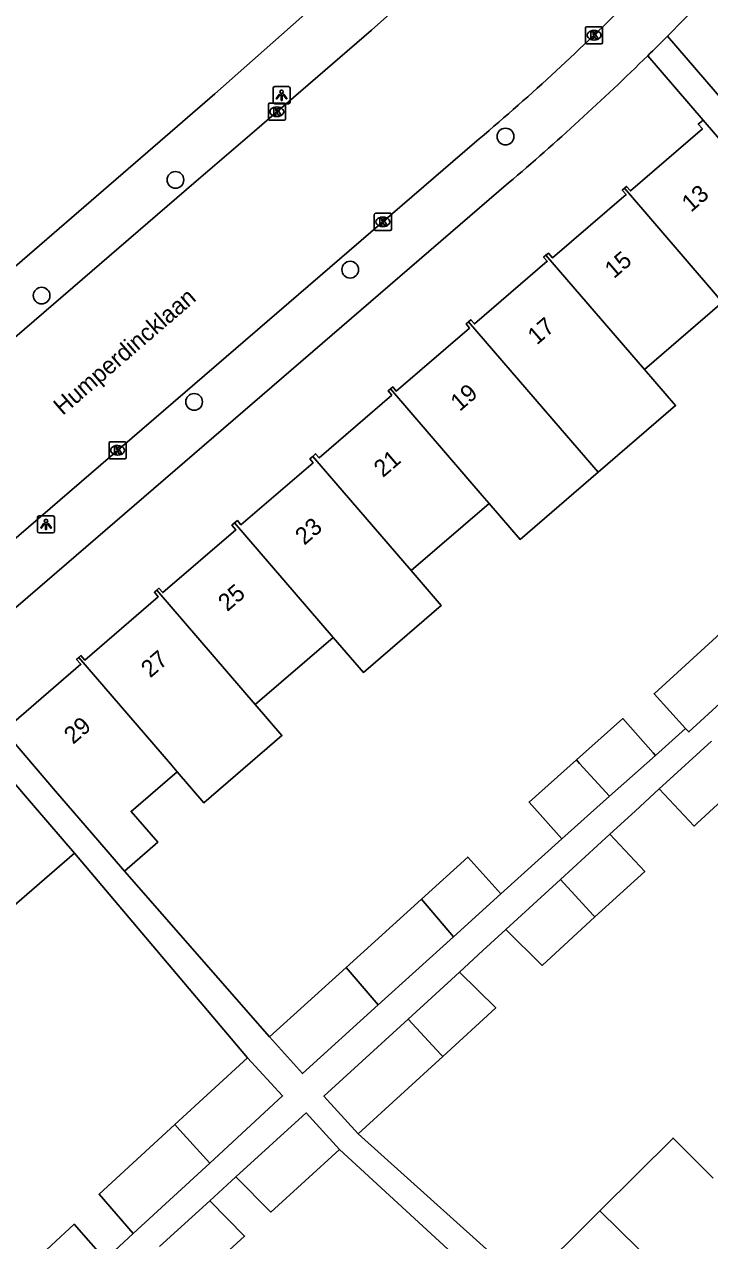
# Model space of a CAD drawing. Extents: x 159222 to 160346, y 381249 to 382166.
# Drawn here: x 160039.1 to 160079.2, y 381881.1 to 381952.3 of the extents above; entities that cross this region are included whole.
import ezdxf

# ---------------------------------------------------------------- set-up
doc = ezdxf.new("R2010")
doc.units = 0
for name, color, linetype in [('IMGEO_Boom', 7, 'Continuous'), ('IMGEO_Kolk', 7, 'Continuous'), ('IMGEO_Lichtpunt', 7, 'Continuous'), ('IMGEO_Openbare_ruimte_label', 7, 'Continuous'), ('IMGEO_Pand', 7, 'Continuous'), ('IMGEO_Pand_nummerreeks', 7, 'Continuous'), ('IMGEO_Rijbaan_lokaal_open', 7, 'Continuous'), ('IMGEO_Voetpad_open', 7, 'Continuous')]:
    doc.layers.add(name, color=color, linetype=linetype)

msp = doc.modelspace()

# ---------------------------------------------------------------- linework, layer by layer
at = {"layer": 'IMGEO_Boom'}
for centre in [(160067.255, 381945.714), (160047.949, 381943.176), (160058.173, 381937.927), (160040.122, 381936.409), (160049.04, 381930.191)]:
    msp.add_circle(centre, 0.489, dxfattribs=at)
at = {"layer": 'IMGEO_Kolk'}
for p, q in [((160071.934, 381951.212), (160071.934, 381952.064)), ((160072.009, 381952.138), (160072.861, 381952.138)), ((160072.935, 381952.064), (160072.935, 381951.212)), ((160072.445, 381951.358), (160072.42, 381951.358)), ((160072.422, 381951.918), (160072.447, 381951.918)), ((160072.861, 381951.138), (160072.009, 381951.138)), ((160053.385, 381946.738), (160053.385, 381947.59)), ((160053.46, 381947.664), (160054.312, 381947.664)), ((160053.873, 381947.444), (160053.898, 381947.444)), ((160054.386, 381947.59), (160054.386, 381946.738)), ((160054.312, 381946.664), (160053.46, 381946.664)), ((160053.896, 381946.884), (160053.871, 381946.884)), ((160059.58, 381940.296), (160059.58, 381941.148)), ((160059.655, 381941.222), (160060.507, 381941.222)), ((160060.068, 381941.002), (160060.093, 381941.002)), ((160060.581, 381941.148), (160060.581, 381940.296)), ((160060.507, 381940.222), (160059.655, 381940.222)), ((160060.091, 381940.442), (160060.066, 381940.442)), ((160044.065, 381926.936), (160044.065, 381927.788)), ((160044.14, 381927.862), (160044.992, 381927.862)), ((160045.066, 381927.788), (160045.066, 381926.936)), ((160044.576, 381927.082), (160044.551, 381927.082)), ((160044.553, 381927.642), (160044.578, 381927.642)), ((160044.992, 381926.862), (160044.14, 381926.862))]:
    msp.add_line(p, q, dxfattribs=at)
for points in [[(160071.934, 381951.212), (160071.934, 381952.064)], [(160072.009, 381952.138), (160072.861, 381952.138)], [(160072.935, 381952.064), (160072.935, 381951.212)], [(160072.255, 381951.838), (160072.378, 381951.838), (160072.378, 381951.687), (160072.508, 381951.838), (160072.672, 381951.838), (160072.526, 381951.687), (160072.679, 381951.438), (160072.527, 381951.438), (160072.442, 381951.602), (160072.378, 381951.535), (160072.378, 381951.438), (160072.255, 381951.438), (160072.255, 381951.838)], [(160072.861, 381951.138), (160072.009, 381951.138)], [(160053.385, 381946.738), (160053.385, 381947.59)], [(160053.46, 381947.664), (160054.312, 381947.664)], [(160053.706, 381947.364), (160053.829, 381947.364), (160053.829, 381947.213), (160053.959, 381947.364), (160054.123, 381947.364), (160053.977, 381947.213), (160054.13, 381946.964), (160053.978, 381946.964), (160053.893, 381947.128), (160053.829, 381947.061), (160053.829, 381946.964), (160053.706, 381946.964), (160053.706, 381947.364)], [(160054.386, 381947.59), (160054.386, 381946.738)], [(160054.312, 381946.664), (160053.46, 381946.664)], [(160059.58, 381940.296), (160059.58, 381941.148)], [(160059.655, 381941.222), (160060.507, 381941.222)], [(160059.901, 381940.922), (160060.024, 381940.922), (160060.024, 381940.771), (160060.154, 381940.922), (160060.318, 381940.922), (160060.172, 381940.771), (160060.325, 381940.522), (160060.173, 381940.522), (160060.088, 381940.686), (160060.024, 381940.619), (160060.024, 381940.522), (160059.901, 381940.522), (160059.901, 381940.922)], [(160060.581, 381941.148), (160060.581, 381940.296)], [(160060.507, 381940.222), (160059.655, 381940.222)], [(160044.065, 381926.936), (160044.065, 381927.788)], [(160044.14, 381927.862), (160044.992, 381927.862)], [(160045.066, 381927.788), (160045.066, 381926.936)], [(160044.386, 381927.562), (160044.509, 381927.562), (160044.509, 381927.411), (160044.639, 381927.562), (160044.803, 381927.562), (160044.657, 381927.411), (160044.81, 381927.162), (160044.658, 381927.162), (160044.573, 381927.326), (160044.509, 381927.259), (160044.509, 381927.162), (160044.386, 381927.162), (160044.386, 381927.562)], [(160044.992, 381926.862), (160044.14, 381926.862)]]:
    msp.add_lwpolyline(points, dxfattribs=at)
for centre, start, end in [((160072.011, 381952.062), 91.55205, 178.44795), ((160072.011, 381952.062), 91.55205, 178.44795), ((160072.859, 381952.062), 1.55205, 88.44795), ((160072.859, 381952.062), 1.55205, 88.44795), ((160072.011, 381951.214), 181.55205, 268.44795), ((160072.011, 381951.214), 181.55205, 268.44795), ((160072.859, 381951.214), 271.55205, 358.44795), ((160072.859, 381951.214), 271.55205, 358.44795), ((160053.462, 381947.588), 91.55205, 178.44795), ((160053.462, 381947.588), 91.55205, 178.44795), ((160054.31, 381947.588), 1.55205, 88.44795), ((160054.31, 381947.588), 1.55205, 88.44795), ((160053.462, 381946.74), 181.55205, 268.44795), ((160053.462, 381946.74), 181.55205, 268.44795), ((160054.31, 381946.74), 271.55205, 358.44795), ((160054.31, 381946.74), 271.55205, 358.44795), ((160059.657, 381941.146), 91.55205, 178.44795), ((160059.657, 381941.146), 91.55205, 178.44795), ((160060.505, 381941.146), 1.55205, 88.44795), ((160060.505, 381941.146), 1.55205, 88.44795), ((160059.657, 381940.298), 181.55205, 268.44795), ((160059.657, 381940.298), 181.55205, 268.44795), ((160060.505, 381940.298), 271.55205, 358.44795), ((160060.505, 381940.298), 271.55205, 358.44795), ((160044.142, 381927.786), 91.55205, 178.44795), ((160044.142, 381927.786), 91.55205, 178.44795), ((160044.99, 381927.786), 1.55205, 88.44795), ((160044.99, 381927.786), 1.55205, 88.44795), ((160044.142, 381926.938), 181.55205, 268.44795), ((160044.142, 381926.938), 181.55205, 268.44795), ((160044.99, 381926.938), 271.55205, 358.44795), ((160044.99, 381926.938), 271.55205, 358.44795)]:
    msp.add_arc(centre, 0.0765, start, end, dxfattribs=at)
for centre, major_axis, ratio, start_param, end_param in [((160072.421, 381951.638), (-0.387, 0.002), 0.722429, 4.712389, 7.853982), ((160072.446, 381951.638), (-0.39, 0.002), 0.717154, 1.570796, 4.712389), ((160053.872, 381947.164), (-0.387, 0.002), 0.722429, 4.712389, 7.853982), ((160053.897, 381947.164), (-0.39, 0.002), 0.717154, 1.570796, 4.712389), ((160060.067, 381940.722), (-0.387, 0.002), 0.722429, 4.712389, 7.853982), ((160060.092, 381940.722), (-0.39, 0.002), 0.717154, 1.570796, 4.712389), ((160044.552, 381927.362), (-0.387, 0.002), 0.722429, 4.712389, 7.853982), ((160044.577, 381927.362), (-0.39, 0.002), 0.717154, 1.570796, 4.712389)]:
    msp.add_ellipse(centre, major_axis=major_axis, ratio=ratio, start_param=start_param, end_param=end_param, dxfattribs=at)
at = {"layer": 'IMGEO_Lichtpunt'}
for p, q in [((160053.66, 381948.537), (160053.66, 381947.73)), ((160053.66, 381948.537), (160053.66, 381947.73)), ((160054.562, 381948.632), (160053.754, 381948.632)), ((160054.562, 381948.632), (160053.754, 381948.632)), ((160054.656, 381947.73), (160054.656, 381948.537)), ((160054.656, 381947.73), (160054.656, 381948.537)), ((160053.754, 381947.636), (160054.562, 381947.636)), ((160053.754, 381947.636), (160054.562, 381947.636)), ((160040.781, 381923.525), (160039.973, 381923.525)), ((160040.781, 381923.525), (160039.973, 381923.525)), ((160039.879, 381923.43), (160039.879, 381922.623)), ((160039.879, 381923.43), (160039.879, 381922.623)), ((160040.875, 381922.623), (160040.875, 381923.43)), ((160040.875, 381922.623), (160040.875, 381923.43)), ((160039.973, 381922.529), (160040.781, 381922.529)), ((160039.973, 381922.529), (160040.781, 381922.529))]:
    msp.add_line(p, q, dxfattribs=at)
for points in [[(160054.034, 381948.201), (160054.073, 381948.173), (160053.885, 381947.911), (160053.847, 381947.938), (160054.034, 381948.201)], [(160054.136, 381948.153), (160054.183, 381948.153), (160054.183, 381947.831), (160054.136, 381947.831), (160054.136, 381948.153)], [(160054.246, 381948.173), (160054.284, 381948.2), (160054.471, 381947.938), (160054.432, 381947.91), (160054.246, 381948.173)], [(160040.253, 381923.094), (160040.292, 381923.066), (160040.104, 381922.804), (160040.066, 381922.831), (160040.253, 381923.094)], [(160040.355, 381923.046), (160040.402, 381923.046), (160040.402, 381922.724), (160040.355, 381922.724), (160040.355, 381923.046)], [(160040.465, 381923.066), (160040.503, 381923.093), (160040.69, 381922.831), (160040.651, 381922.803), (160040.465, 381923.066)]]:
    msp.add_lwpolyline(points, dxfattribs=at)
for centre in [(160054.159, 381948.335), (160040.378, 381923.228)]:
    msp.add_circle(centre, 0.0994, dxfattribs=at)
for centre, start, end in [((160053.754, 381948.537), 90, 180), ((160053.754, 381948.537), 90, 180), ((160054.562, 381948.537), 0, 90), ((160054.562, 381948.537), 0, 90), ((160053.754, 381947.73), 180, 270), ((160053.754, 381947.73), 180, 270), ((160054.562, 381947.73), 270, 0), ((160054.562, 381947.73), 270, 360), ((160039.973, 381923.43), 90, 180), ((160039.973, 381923.43), 90, 180), ((160040.781, 381923.43), 0, 90), ((160040.781, 381923.43), 0, 90), ((160039.973, 381922.623), 180, 270), ((160039.973, 381922.623), 180, 270), ((160040.781, 381922.623), 270, 0), ((160040.781, 381922.623), 270, 360)]:
    msp.add_arc(centre, 0.0946, start, end, dxfattribs=at)
at = {"layer": 'IMGEO_Pand'}
for points in [[(160074.212, 381942.685), (160074.341, 381942.796), (160074.567, 381942.534), (160078.776, 381946.156), (160078.533, 381946.438), (160078.813, 381946.68)], [(160078.813, 381946.68), (160082.075, 381942.891), (160084.57, 381939.992), (160086.272, 381938.014)], [(160069.622, 381938.775), (160069.762, 381938.896), (160070.006, 381938.612), (160074.31, 381942.317), (160074.086, 381942.577), (160074.212, 381942.685)], [(160074.212, 381942.685), (160079.546, 381936.497), (160079.936, 381936.003)], [(160065.093, 381934.871), (160065.235, 381934.993), (160065.44, 381934.755), (160069.693, 381938.415), (160069.484, 381938.657), (160069.622, 381938.775)], [(160075.386, 381932.088), (160069.622, 381938.775)], [(160079.936, 381936.003), (160075.386, 381932.088)], [(160060.522, 381930.952), (160060.657, 381931.068), (160060.868, 381930.823), (160065.155, 381934.513), (160064.952, 381934.749), (160065.093, 381934.871)], [(160065.093, 381934.871), (160070.45, 381928.656), (160072.667, 381926.079)], [(160075.386, 381932.088), (160077.2, 381929.98), (160072.667, 381926.079)], [(160055.977, 381927.005), (160056.151, 381927.155), (160056.35, 381926.924), (160060.604, 381930.586), (160060.388, 381930.837), (160060.522, 381930.952)], [(160066.291, 381924.259), (160065.89, 381924.725), (160060.522, 381930.952)], [(160051.41, 381923.112), (160051.57, 381923.25), (160051.783, 381923.003), (160055.997, 381926.63), (160055.803, 381926.855), (160055.977, 381927.005)], [(160055.977, 381927.005), (160061.729, 381920.333)], [(160072.667, 381926.079), (160068.104, 381922.152), (160066.291, 381924.259)], [(160066.291, 381924.259), (160061.729, 381920.333)], [(160046.852, 381919.175), (160046.986, 381919.29), (160047.206, 381919.035), (160051.475, 381922.709), (160051.248, 381922.973), (160051.41, 381923.112)], [(160057.181, 381916.418), (160051.41, 381923.112)], [(160061.729, 381920.333), (160063.494, 381918.286), (160058.946, 381914.371), (160057.181, 381916.418)], [(160042.296, 381915.242), (160042.424, 381915.352), (160042.645, 381915.095), (160046.948, 381918.798), (160046.721, 381919.062), (160046.852, 381919.175)], [(160052.615, 381912.488), (160046.852, 381919.175)], [(160057.181, 381916.418), (160052.615, 381912.488)], [(160077.792, 381911.092), (160075.943, 381913.117), (160080.278, 381917.066)], [(160037.679, 381911.22), (160037.972, 381911.472), (160038.196, 381911.212), (160042.416, 381914.844), (160042.168, 381915.132), (160042.296, 381915.242)], [(160048.053, 381908.562), (160047.664, 381909.015), (160042.296, 381915.242)], [(160082.305, 381914.845), (160077.981, 381910.885), (160077.792, 381911.092)], [(160052.615, 381912.488), (160054.174, 381910.677), (160049.612, 381906.75), (160048.053, 381908.562)], [(160071.407, 381909.255), (160074.115, 381911.666), (160075.89, 381909.673), (160076.027, 381909.519)], [(160044.967, 381902.752), (160043.408, 381904.564), (160040.94, 381907.431), (160037.679, 381911.22)], [(160036.511, 381910.234), (160039.773, 381906.445), (160042.051, 381903.798)], [(160076.25, 381907.558), (160076.437, 381907.729), (160079.3, 381910.354)], [(160076.027, 381909.519), (160073.341, 381907.127)], [(160048.053, 381908.562), (160045.358, 381906.243), (160046.918, 381904.431), (160044.967, 381902.752)], [(160070.545, 381904.636), (160068.633, 381906.783), (160071.407, 381909.255)], [(160071.407, 381909.255), (160071.586, 381909.05), (160073.341, 381907.127)], [(160081.319, 381908.162), (160078.475, 381905.555), (160078.288, 381905.384), (160076.25, 381907.558)], [(160073.341, 381907.127), (160070.545, 381904.636)], [(160070.469, 381902.259), (160073.359, 381904.908)], [(160072.487, 381900.067), (160075.397, 381902.734), (160073.359, 381904.908)], [(160037.477, 381899.861), (160042.051, 381903.798)], [(160062.339, 381901.108), (160065.05, 381903.566), (160066.991, 381901.425)], [(160067.273, 381899.329), (160070.469, 381902.259)], [(160070.469, 381902.259), (160072.375, 381900.178), (160072.487, 381900.067)], [(160057.928, 381897.108), (160062.339, 381901.108)], [(160064.218, 381898.911), (160062.339, 381901.108)], [(160066.991, 381901.425), (160064.218, 381898.911)], [(160067.273, 381899.329), (160069.394, 381897.231), (160072.487, 381900.067)], [(160064.218, 381898.911), (160059.815, 381894.919)], [(160053.451, 381893.049), (160057.928, 381897.108)], [(160057.928, 381897.108), (160059.815, 381894.919)], [(160061.562, 381894.095), (160064.56, 381896.843)], [(160063.581, 381891.903), (160066.682, 381894.745), (160064.56, 381896.843)], [(160059.815, 381894.919), (160055.391, 381890.908), (160053.451, 381893.049)], [(160058.644, 381887.378), (160056.631, 381889.575), (160061.562, 381894.095)], [(160061.562, 381894.095), (160063.466, 381892.017), (160063.581, 381891.903)], [(160047.919, 381887.931), (160052.159, 381891.834)], [(160052.159, 381891.834), (160054.217, 381889.598), (160049.954, 381885.673)], [(160058.644, 381887.378), (160063.581, 381891.903)], [(160045.482, 381881.556), (160043.481, 381883.844), (160047.919, 381887.931)], [(160047.919, 381887.931), (160048.212, 381887.596), (160049.954, 381885.673)], [(160051.489, 381884.866), (160055.589, 381888.603), (160057.544, 381886.458)], [(160079.405, 381884.78), (160077.063, 381887.136), (160072.772, 381882.869)], [(160057.544, 381886.458), (160053.532, 381882.802), (160051.489, 381884.866)], [(160049.954, 381885.673), (160045.482, 381881.556)], [(160047.011, 381880.786), (160049.953, 381883.467)], [(160049.055, 381878.721), (160051.997, 381881.402), (160049.953, 381883.467)], [(160072.772, 381882.869), (160068.442, 381878.563)], [(160080.982, 381874.668), (160075.034, 381880.645), (160072.772, 381882.869)], [(160043.83, 381880.035), (160042.03, 381882.092), (160039.334, 381879.61)]]:
    msp.add_lwpolyline(points, dxfattribs=at)
at = {"layer": 'IMGEO_Rijbaan_lokaal_open'}
for points in [[(159987.216, 381889.848), (159992.095, 381893.974), (159995.231, 381896.742), (160000, 381900.762), (160034.563, 381930.523), (160037.988, 381933.472), (160049.17, 381943.102), (160052.575, 381946.033), (160059.423, 381951.93), (160061.392, 381953.701), (160066.142, 381958.062), (160068.368, 381960.235), (160072.029, 381964.202), (160072.21, 381964.39), (160072.959, 381965.169), (160073.897, 381966.186)], [(160065.438, 381945.337), (160012.675, 381899.899), (160000, 381888.954), (159998.229, 381887.404), (159993.21, 381883.114)]]:
    msp.add_lwpolyline(points, dxfattribs=at)
msp.add_arc((159972.704, 382055.316), 143.857, 310.13751, 314.92033, dxfattribs=at)
at = {"layer": 'IMGEO_Voetpad_open'}
for points in [[(159941.192, 381854.075), (159947.76, 381859.745), (159951.731, 381863.172), (160032.516, 381932.902), (160035.937, 381935.855), (160047.054, 381945.45), (160050.259, 381948.217), (160066.708, 381962.801), (160069.798, 381966.001), (160070.179, 381965.651), (160073.471, 381969.337), (160076.575, 381973.183)], [(160076.728, 381951.58), (160078.646, 381953.532)], [(160080.607, 381947.075), (160076.728, 381951.58)], [(160075.577, 381950.44), (160078.813, 381946.68)], [(160067.439, 381942.998), (160034.634, 381914.758)], [(160077.792, 381911.092), (160076.027, 381909.519)], [(160073.359, 381904.908), (160074.834, 381906.26), (160076.25, 381907.558)], [(160070.545, 381904.636), (160066.991, 381901.425)], [(160042.051, 381903.798), (160052.159, 381891.834)], [(160053.451, 381893.049), (160044.967, 381902.752)], [(160064.56, 381896.843), (160065.935, 381898.103), (160067.273, 381899.329)], [(160068.442, 381878.563), (160058.644, 381887.378)], [(160057.544, 381886.458), (160067.787, 381877.048)], [(160049.953, 381883.467), (160051.489, 381884.866)], [(160045.482, 381881.556), (160043.83, 381880.035)]]:
    msp.add_lwpolyline(points, dxfattribs=at)
for centre, radius, start, end in [((159982.939, 382045.123), 132.464, 314.37454, 315.07526), ((159964.554, 382063.676), 158.583, 310.44959, 314.4347)]:
    msp.add_arc(centre, radius, start, end, dxfattribs=at)

# ---------------------------------------------------------------- texts
at = {"layer": 'IMGEO_Openbare_ruimte_label'}
msp.add_text('Humperdincklaan', height=1, rotation=40.78157, dxfattribs=at).set_placement((160041.353, 381929.367))
at = {"layer": 'IMGEO_Pand_nummerreeks'}
for s, rotation, p in [('13', 40.7322, (160078.105, 381941.25)), ('15', 40.7322, (160073.596, 381937.367)), ('17', 40.7322, (160069.087, 381933.485)), ('19', 40.7322, (160064.578, 381929.602)), ('21', 40.7322, (160060.086, 381925.733)), ('23', 40.73157, (160055.491, 381921.776)), ('25', 40.7322, (160050.983, 381917.894)), ('27', 40.7322, (160046.474, 381914.011)), ('29', 40.7322, (160041.965, 381910.129))]:
    msp.add_text(s, height=1, rotation=rotation, dxfattribs=at).set_placement(p)

doc.saveas('drawing.dxf')
